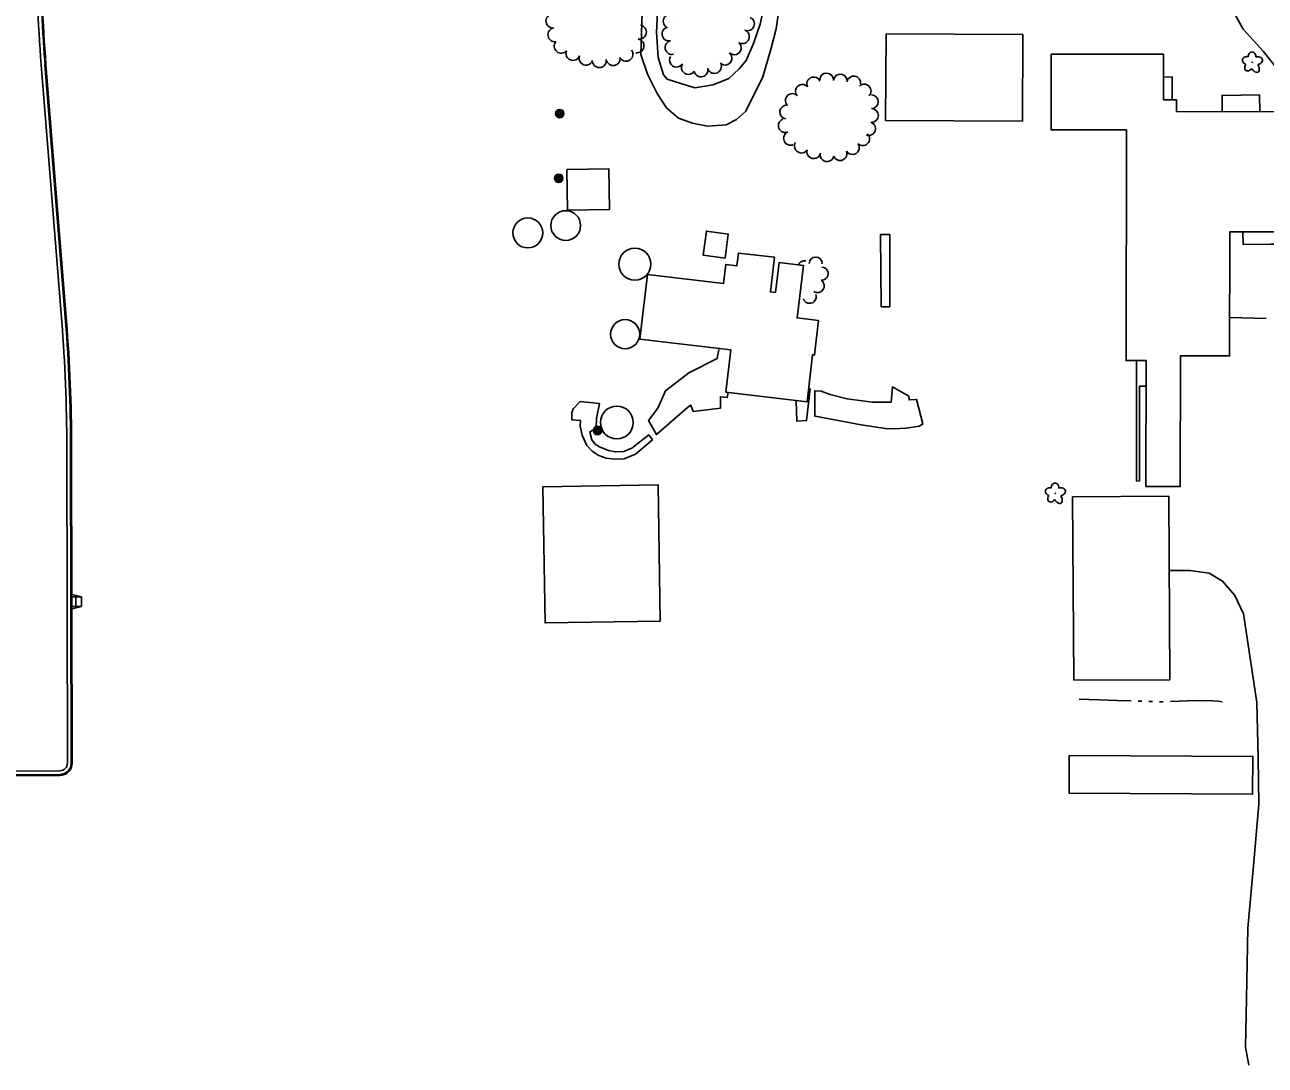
# Model space of a CAD drawing. Extents: x 588843 to 2552415, y 180129 to 269402.
# Drawn here: x 596568 to 597219, y 183532 to 184077 of the extents above; entities that cross this region are included whole.
import ezdxf

# ---------------------------------------------------------------- set-up
doc = ezdxf.new("R2010")
doc.units = 0
for name, color, linetype in [('E_BLD', 7, 'Continuous'), ('E_DWY', 7, 'Continuous'), ('E_LAND_TreeLine_P', 7, 'Continuous'), ('E_LAND_Vegetation', 7, 'Continuous'), ('E_MISCPROP', 7, 'Continuous'), ('E_PATH_Sidewalk', 7, 'Continuous'), ('E_RDWY', 7, 'Continuous'), ('E_WTR_P', 7, 'Continuous'), ('V-ROAD-WALK', 7, 'Continuous')]:
    doc.layers.add(name, color=color, linetype=linetype)

# ---------------------------------------------------------------- blocks, each defined once
blk = doc.blocks.new('POLE_3')
at = {"layer": 'E_MISCPROP'}
for radius in [14.6, 11, 7.32, 3.66]:
    blk.add_circle((0, 0), radius, dxfattribs=at)
blk = doc.blocks.new('DTRE_4')
at = {"layer": 'E_LAND_Vegetation'}
blk.add_circle((-0.6, 0), 0.601, dxfattribs=at)
for centre, major_axis, ratio in [((-19.3, 0.5), (16.2, -0.4), 0.832022), ((-6.1, 17.5), (4.5, -16.3), 0.782863), ((13.3, 9), (-17.3, -9.6), 0.691916), ((-8.2, -17.2), (5.9, 15.9), 0.716896), ((11.6, -12.2), (-16.4, 15), 0.560249)]:
    blk.add_ellipse(centre, major_axis=major_axis, ratio=ratio, start_param=1.570796, end_param=4.712389, dxfattribs=at)

msp = doc.modelspace()

# ---------------------------------------------------------------- linework, layer by layer
at = {"layer": 'E_BLD'}
for points in [[(597019.84, 184072.31), (597091.54, 184071.94), (597091.3, 184026.56), (597019.6, 184026.93)], [(597106.38, 184061.74), (597165.32, 184061.63), (597165.28, 184037.77), (597172.11, 184037.76), (597172.1, 184031.6), (597229.92, 184031.5), (597229.81, 183968.48), (597199.98, 183968.53), (597199.86, 183903.49), (597174.16, 183903.53), (597174.03, 183835.02), (597156.06, 183835.05), (597156.18, 183901.02), (597145.67, 183901.03), (597145.88, 184021.95), (597106.31, 184022.02)], [(596852.49, 184001.25), (596874.45, 184001.59), (596874.78, 183980.34), (596852.82, 183979.99)], [(596923.97, 183956.36), (596925.66, 183968.93), (596937.12, 183967.39), (596935.44, 183954.82)], [(596978.39, 183879.4), (596935.84, 183884.43), (596938.47, 183906.63), (596890.76, 183912.27), (596894.77, 183946.1), (596934.6, 183941.39), (596935.8, 183951.47), (596941.66, 183950.78), (596942.45, 183957.42), (596961.33, 183955.19), (596959.18, 183937.06), (596961.86, 183936.74), (596963.72, 183952.45), (596976.46, 183950.94), (596973.19, 183923.37), (596984.45, 183922.04), (596982.31, 183903.97), (596981.31, 183904.09)], [(596839.87, 183834.87), (596900.27, 183835.83), (596901.42, 183764.41), (596841.02, 183763.44)], [(597118.16, 183733.4), (597117.63, 183829.58), (597168.11, 183829.86), (597168.65, 183733.68)], [(597115.73, 183674.18), (597211.98, 183673.64), (597212.09, 183693.36), (597115.84, 183693.9)]]:
    msp.add_lwpolyline(points, close=True, dxfattribs=at)
for centre, radius in [((596851.87, 183971.82), 7.82), ((596831.99, 183967.96), 7.84), ((596888.11, 183951.56), 8.39), ((596883.01, 183914.86), 7.64), ((596878.67, 183868.54), 8.6)]:
    msp.add_circle(centre, radius, dxfattribs=at)
at = {"layer": 'E_DWY'}
for points in [[(596956.85, 184257.89), (596965.4, 184249.99), (596969.75, 184244.8), (596971.27, 184239.65), (596971.88, 184228.55), (596969.06, 184200.1), (596964.26, 184154.96), (596959.64, 184113.14), (596956.45, 184089.42), (596953.89, 184077.51), (596950.34, 184067.35), (596946.51, 184058.42), (596942.86, 184053.96), (596937.47, 184048.93), (596929.11, 184045.67), (596919.51, 184044.02), (596912.14, 184046.27), (596905.02, 184048.65), (596903.2, 184050.84), (596900.38, 184060.03), (596899.5, 184073.2), (596900.78, 184101.02), (596901.62, 184116.24)], [(597002.73, 184247.31), (596990.58, 184237.99), (596985, 184232.28), (596983.25, 184228.24), (596982.22, 184224.11), (596977.82, 184185.38), (596967.46, 184111.39), (596962.14, 184075.02), (596959.65, 184064.88), (596955.17, 184049.82), (596949.6, 184038.43), (596946.07, 184031.73), (596941.32, 184027.48), (596936.01, 184024.63), (596926.24, 184023.87), (596918.41, 184025.61), (596911.03, 184028.17), (596904.65, 184033.62), (596899.86, 184041.04), (596894.78, 184051.17), (596891.23, 184061.51), (596891.99, 184083.69), (596894.43, 184115.71)], [(597172.09, 184208.56), (597185.12, 184197.53), (597188.2, 184193.84), (597190.29, 184190.74), (597191.38, 184185.92), (597190.56, 184180.68), (597187.89, 184171.01), (597183, 184153.34), (597181.17, 184142.17), (597180.97, 184133.08), (597183.42, 184122.52), (597189.86, 184107.81), (597196.38, 184094.13), (597207.02, 184074.79), (597217.5, 184063.27), (597225.08, 184053.82)], [(597219.12, 183923.11), (597199.9, 183923.64)], [(597168.33, 183790.97), (597179.06, 183790.94), (597189.21, 183789.61), (597196.23, 183785.35), (597202.59, 183777.92), (597207.26, 183768.21), (597214.18, 183721.73), (597214.79, 183692.76), (597215.22, 183668.46), (597212.26, 183634.16), (597209.43, 183603.41), (597208.72, 183566.6), (597208.19, 183541.1), (597209.97, 183531.56)]]:
    msp.add_lwpolyline(points, dxfattribs=at)
at = {"layer": 'E_LAND_TreeLine_P'}
for centre, radius, start, end in [((596845.18, 184079.08), 3.66, 98.17739, 278.17739), ((596890.5, 184073.26), 3.66, 260.16559, 80.16559), ((596906.64, 184078.94), 3.64, 54.80117, 234.80117), ((596947.15, 184077.63), 3.64, 248.26112, 68.26112), ((596846.22, 184071.84), 3.66, 98.17739, 278.17739), ((596906.02, 184072.28), 3.64, 102.84877, 282.84877), ((596944.46, 184070.86), 3.64, 248.26112, 68.26112), ((596849.52, 184065.88), 3.66, 140.58552, 320.58552), ((596883.48, 184061.66), 3.66, 216.25785, 36.25785), ((596889.25, 184066.06), 3.66, 260.16559, 80.16559), ((596907.64, 184065.17), 3.64, 102.84877, 282.84877), ((596940.21, 184065.06), 3.64, 227.98296, 47.98296), ((596855.65, 184062.09), 3.66, 159.91255, 339.91255), ((596862.52, 184059.58), 3.66, 159.91255, 339.91255), ((596869.51, 184058.29), 3.66, 188.59223, 8.59223), ((596876.74, 184059.38), 3.66, 188.59223, 8.59223), ((596909.96, 184058.56), 3.64, 148.47444, 328.47444), ((596935.33, 184059.64), 3.64, 227.98296, 47.98296), ((596916.18, 184054.75), 3.64, 148.47444, 328.47444), ((596922.77, 184053.44), 3.64, 194.40703, 14.40703), ((596929.82, 184055.26), 3.64, 194.40703, 14.40703), ((596988.61, 184048.12), 3.59, 356.64277, 176.64277), ((596995.78, 184047.66), 3.59, 352.14265, 172.14265), ((596975.93, 184042.26), 3.59, 42.45542, 222.45542), ((596981.88, 184046.11), 3.59, 24.02047, 204.02047), ((597002.9, 184046.68), 3.59, 352.14265, 172.14265), ((597008.33, 184042.4), 3.59, 313.76386, 133.76386), ((596970.63, 184037.41), 3.59, 42.45542, 222.45542), ((597012.12, 184036.73), 3.59, 270.35052, 90.35052), ((596967.7, 184031.37), 3.59, 84.18555, 264.18555), ((597012.17, 184029.55), 3.59, 270.35052, 90.35052), ((596966.97, 184024.22), 3.59, 112.29482, 292.29482), ((597010.64, 184022.61), 3.59, 251.8217, 71.8217), ((596969.7, 184017.58), 3.59, 112.29482, 292.29482), ((597007.6, 184017.32), 3.59, 225.35052, 45.35052), ((596975.43, 184013.46), 3.59, 147.84877, 327.84877), ((597002.15, 184012.71), 3.59, 212.5608, 32.5608), ((596981.9, 184010.57), 3.59, 167.07413, 347.07413), ((596988.91, 184008.97), 3.59, 167.07413, 347.07413), ((596995.72, 184009.55), 3.59, 202.54674, 22.54674), ((596977.01, 183949.9), 3.46, 76.75061, 157.08619), ((596982.92, 183951.86), 3.46, 358.28428, 178.28428), ((596975.99, 183943.07), 3.46, 82.57525, 90.91498), ((596977.01, 183949.9), 3.46, 252.01259, 256.75061), ((596986.02, 183946.63), 3.46, 266.64277, 86.64277), ((596983.94, 183940.13), 3.46, 234.17158, 54.17158), ((596975.09, 183936.2), 3.46, 82.57525, 89.5493), ((596975.99, 183943.07), 3.46, 255.59095, 262.57525), ((596979.73, 183934.53), 3.46, 199.6822, 19.6822), ((596975.09, 183936.2), 3.46, 256.95664, 262.57525)]:
    msp.add_arc(centre, radius, start, end, dxfattribs=at)
at = {"layer": 'E_PATH_Sidewalk'}
for points in [[(597165.3, 184049.68), (597169.79, 184049.76), (597169.81, 184037.77)], [(597196.03, 184031.56), (597195.93, 184040.12), (597215.55, 184040.37), (597215.7, 184031.52)], [(597206.91, 183968.52), (597207.03, 183961.99), (597221.34, 183962.03), (597224.41, 183962.13), (597226.67, 183963.08), (597229.4, 183964.95), (597232.29, 183968.57), (597233.65, 183970.82), (597234.63, 183972.86), (597235.41, 183975.28), (597235.7, 183977.09), (597236.02, 183980.15), (597236.08, 183982.66), (597235.1, 183990.92), (597234.55, 183995.38), (597232.5, 183994.93)], [(597021.81, 183967.19), (597021.73, 183929.26), (597017.31, 183929.22), (597016.97, 183967.16), (597021.71, 183967.22)], [(596932.07, 183906.85), (596931.29, 183902.12), (596916.4, 183894.67), (596904.22, 183885.21), (596900.14, 183876.14), (596895.28, 183869.6), (596899.45, 183862.25), (596915.68, 183876.47), (596917.38, 183877.68), (596918.68, 183874.38), (596933, 183876), (596933.06, 183881.55), (596933, 183882.09), (596936.56, 183881.64), (596937.11, 183884.28)], [(597151.01, 183901.03), (597151.04, 183856.78), (597151.16, 183837.83), (597152.66, 183837.94), (597152.64, 183870.95), (597152.71, 183887.54), (597156.15, 183887.58)], [(596972.65, 183879.86), (596972.98, 183869.26), (596978.03, 183869.65), (596980.08, 183886.21), (596979.22, 183886.36)], [(596982.56, 183871.97), (597006.71, 183867.29), (597019.44, 183865.45), (597023.79, 183865.2), (597030.12, 183865.66), (597037.42, 183866.58), (597039.12, 183867.79), (597035.85, 183880.68), (597031.88, 183880.41), (597031.69, 183882.36), (597023.15, 183887.24), (597022.42, 183879.24), (597012.53, 183879.24), (596999.35, 183880.99), (596990.51, 183883.23), (596985.83, 183884.94), (596982.44, 183885.25), (596982.51, 183871.77)], [(596897.41, 183859.45), (596888.53, 183852.02), (596882.47, 183849.49), (596877.4, 183849.42), (596873.11, 183849.87), (596869.31, 183851.34), (596865.73, 183853.59), (596862.88, 183856.59), (596860.55, 183861.86), (596859.47, 183866.68), (596859.54, 183869.6), (596855.09, 183869.88), (596855.09, 183873.67), (596855.75, 183875.69), (596859.44, 183879.51), (596869.57, 183878.5), (596867.98, 183870.84), (596867.82, 183865.73), (596864.48, 183863.51), (596865.48, 183859.55), (596867.37, 183857.24), (596869.59, 183855.78), (596874.34, 183853.94), (596877.91, 183853.17), (596882.39, 183853.4), (596886.54, 183855.09), (596895.42, 183862.1), (596897.41, 183859.45)]]:
    msp.add_lwpolyline(points, dxfattribs=at)
at = {"layer": 'E_RDWY'}
for points in [[(596576.91, 184056.12), (596587.67, 183921.4)], [(596578.9, 184056.28), (596589.66, 183921.56)], [(596579.4, 184056.32), (596590.16, 183921.6)], [(596590.35, 183855.78), (596590.65, 183689.98)], [(596592.35, 183855.78), (596592.65, 183689.98)], [(596592.85, 183855.79), (596593.15, 183689.98)], [(596586.66, 183685.97), (595842.55, 183683.45)], [(596586.67, 183683.97), (595842.57, 183681.45)], [(596586.67, 183683.47), (595842.58, 183680.95)]]:
    msp.add_lwpolyline(points, dxfattribs=at)
for centre, radius, start, end in [((597340.98, 184117.15), 766.5, 174.71522, 184.56653), ((597340.98, 184117.15), 764, 174.72946, 184.56653), ((597340.98, 184117.15), 764.5, 174.80746, 184.56653), ((595746.85, 183854.24), 843.5, 0.10459, 4.56653), ((595746.85, 183854.24), 845.5, 0.10459, 4.56653), ((595746.85, 183854.24), 846, 0.10459, 4.56653), ((596586.65, 183689.97), 4, 270.19404, 0.10459), ((596586.65, 183689.97), 6, 270.19404, 0.10459), ((596586.65, 183689.97), 6.5, 270.19404, 0.10459)]:
    msp.add_arc(centre, radius, start, end, dxfattribs=at)
at = {"layer": 'E_WTR_P'}
for points in [[(597148.21, 183722.55), (597140.74, 183722.75), (597131.69, 183723.09), (597126.17, 183723.26), (597121.01, 183723.42)], [(597153.85, 183722.4), (597152.12, 183722.44), (597151.97, 183722.45)], [(597159.48, 183722.25), (597157.6, 183722.3)], [(597165.11, 183722.11), (597164.95, 183722.1), (597163.23, 183722.15)], [(597196.04, 183722.18), (597193.87, 183722.52), (597188.45, 183722.86), (597177.75, 183722.56), (597168.86, 183722.24)]]:
    msp.add_lwpolyline(points, dxfattribs=at)
at = {"layer": 'V-ROAD-WALK'}
for points in [[(596592.49, 183778.61), (596597.98, 183777.08)], [(596592.5, 183770.61), (596592.49, 183778.61)], [(596592.49, 183777.11), (596597.98, 183777.08)], [(596592.5, 183772.11), (596598.01, 183772.08)], [(596592.5, 183770.61), (596598.01, 183772.08)], [(596597.99, 183777.08), (596598, 183772.08)]]:
    msp.add_lwpolyline(points, dxfattribs=at)
msp.add_lwpolyline([(596593, 183772.11), (596595, 183772.1), (596594.99, 183777.1), (596592.99, 183777.11)], close=True, dxfattribs=at)

# ---------------------------------------------------------------- block references
at = {"layer": 'E_LAND_Vegetation', "xscale": 0.1524003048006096, "yscale": 0.15240030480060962, "rotation": -15.451989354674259}
for p in [(597211.85, 184057.46), (597108.57, 183831.4)]:
    msp.add_blockref('DTRE_4', p, dxfattribs=at)
at = {"layer": 'E_MISCPROP', "xscale": 0.1524003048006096, "yscale": 0.15240030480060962, "rotation": -15.451989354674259}
for p in [(596848.71, 184030.53), (596848.21, 183996.6), (596868.6, 183864.36)]:
    msp.add_blockref('POLE_3', p, dxfattribs=at)

doc.saveas('drawing.dxf')
